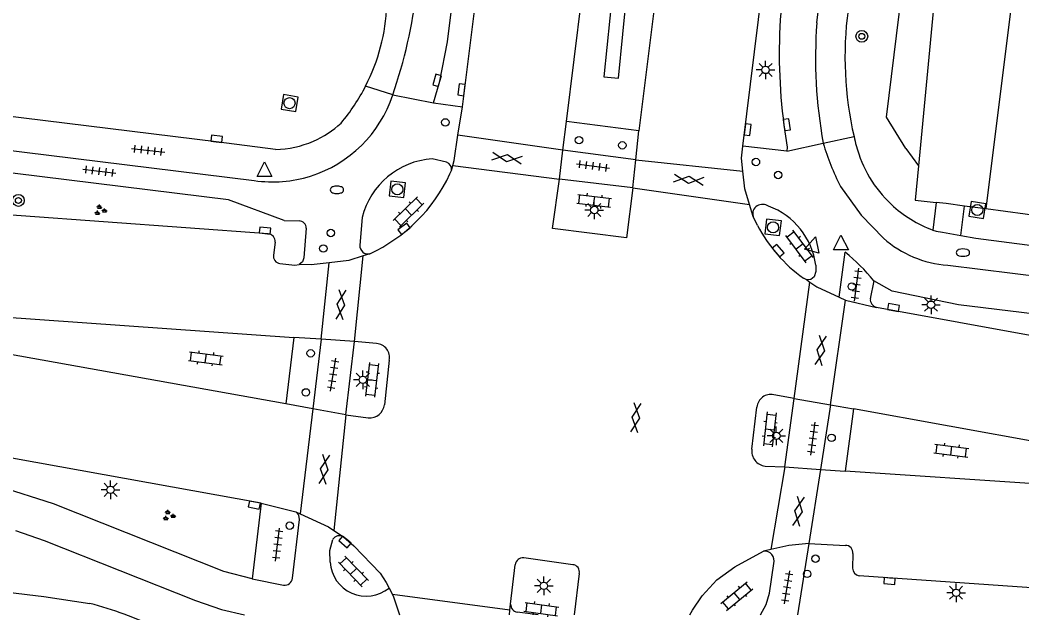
# Model space of a CAD drawing. Extents: x 131000 to 133014, y 396499 to 399001.
# Drawn here: x 131618.1 to 131685.7, y 397000.1 to 397040.1 of the extents above; entities that cross this region are included whole.
import ezdxf

# ---------------------------------------------------------------- set-up
doc = ezdxf.new("R2010")
doc.units = 0
for name, color, linetype in [('gg-afsc-hekwerk', 7, 'Continuous'), ('gg-knt-verharding', 7, 'Continuous'), ('gg-knt-verharding nz', 7, 'Continuous'), ('gt-grn-groengrens', 7, 'Continuous'), ('gt-grn-vlakafsluiter', 7, 'Continuous'), ('gt-grn-weggrens', 7, 'Continuous'), ('gt-symb-boom', 7, 'Continuous'), ('gt-symb-brandkraan', 7, 'Continuous'), ('gt-symb-drukknoppaal', 7, 'Continuous'), ('gt-symb-gesloten verharding', 7, 'Continuous'), ('gt-symb-groenvak', 7, 'Continuous'), ('gt-symb-klinker verharding', 7, 'Continuous'), ('gt-symb-kolk', 7, 'Continuous'), ('gt-symb-lichtmast', 7, 'Continuous'), ('gt-symb-rioolschacht', 7, 'Continuous'), ('gt-symb-tegel verharding', 7, 'Continuous'), ('gt-symb-verkeersregelinstallatiepaal', 7, 'Continuous'), ('gt-symb-waterafsluiter', 7, 'Continuous')]:
    doc.layers.add(name, color=color, linetype=linetype)

# ---------------------------------------------------------------- blocks, each defined once
blk = doc.blocks.new('gt0-VIPAAL')
at = {"layer": 'gt-symb-verkeersregelinstallatiepaal'}
blk.add_circle((0, 0), 0.25, dxfattribs=at)
blk = doc.blocks.new('gt0-GESVH1')
at = {"layer": 'gt-symb-gesloten verharding'}
for p, q in [((-0.992, -0.261), (0.008, 0.239)), ((0.008, -0.261), (-0.992, 0.239)), ((0.008, 0.239), (1.008, -0.261)), ((1.008, 0.239), (0.008, -0.261))]:
    blk.add_line(p, q, dxfattribs=at)
blk = doc.blocks.new('gt0-TEG1')
at = {"layer": 'gt-symb-tegel verharding'}
for p, q in [((-1.125, 0), (1.125, 0)), ((-0.9, -0.25), (-0.9, 0.25)), ((-0.45, -0.25), (-0.45, 0.25)), ((0, -0.25), (0, 0.25)), ((0.45, -0.25), (0.45, 0.25)), ((0.9, -0.25), (0.9, 0.25))]:
    blk.add_line(p, q, dxfattribs=at)
blk = doc.blocks.new('gt0-KL1')
at = {"layer": 'gt-symb-klinker verharding'}
for p, q in [((-1.15, 0.3), (1.15, 0.3)), ((-1, -0.3), (-1, 0.3)), ((-0.5, 0.3), (-0.5, 0.45)), ((0, -0.3), (0, 0.3)), ((0.5, 0.3), (0.5, 0.45)), ((1, -0.3), (1, 0.3)), ((-1.15, -0.3), (1.15, -0.3)), ((-0.5, -0.45), (-0.5, -0.3)), ((0.5, -0.45), (0.5, -0.3))]:
    blk.add_line(p, q, dxfattribs=at)
blk = doc.blocks.new('gt0-LMAST')
at = {"layer": 'gt-symb-lichtmast'}
for p, q in [((-0.182, 0.173), (-0.447, 0.438)), ((-0.005, 0.246), (-0.005, 0.621)), ((0.172, 0.173), (0.437, 0.438)), ((-0.255, -0.004), (-0.63, -0.004)), ((-0.182, -0.181), (-0.447, -0.446)), ((-0.005, -0.254), (-0.005, -0.629)), ((0.437, -0.446), (0.172, -0.181)), ((0.245, -0.004), (0.62, -0.004))]:
    blk.add_line(p, q, dxfattribs=at)
blk.add_circle((-0.005, -0.004), 0.25, dxfattribs=at)
blk = doc.blocks.new('gt0-KOLK')
at = {"layer": 'gt-symb-kolk'}
blk.add_lwpolyline([(0, 0), (0.375, 0), (0.375, 0.4), (-0.375, 0.4), (-0.375, 0), (0, 0)], dxfattribs=at)
blk = doc.blocks.new('gt0-DPAAL')
at = {"layer": 'gt-symb-drukknoppaal'}
blk.add_circle((0, 0), 0.25, dxfattribs=at)
blk = doc.blocks.new('gt0-BR')
at = {"layer": 'gt-symb-brandkraan'}
for centre, radius, start, end in [((-0.244, 0), 0.206, 107.56694, 252.43307), ((0.599, -2.664), 3, 106.89205, 107.56694), ((0, -0.691), 0.938, 73.10799, 106.89205), ((-0.599, -2.664), 3, 72.43309, 73.10799), ((0.244, 0), 0.206, 287.56695, 72.43309), ((0.599, 2.664), 3, 252.43307, 253.10797), ((0, 0.691), 0.938, 253.10797, 286.89206), ((-0.599, 2.664), 3, 286.89206, 287.56695)]:
    blk.add_arc(centre, radius, start, end, dxfattribs=at)
blk = doc.blocks.new('gt0-RS')
at = {"layer": 'gt-symb-rioolschacht'}
blk.add_lwpolyline([(-0.5, -0.5), (0.5, -0.5), (0.5, 0.5), (-0.5, 0.5)], close=True, dxfattribs=at)
blk.add_circle((0, 0), 0.375, dxfattribs=at)
blk = doc.blocks.new('gt0-WAFSL')
at = {"layer": 'gt-symb-waterafsluiter'}
for p, q in [((-0.5, -0.333), (0, 0.667)), ((0, 0.667), (0.5, -0.333)), ((0.5, -0.333), (-0.5, -0.333))]:
    blk.add_line(p, q, dxfattribs=at)
blk = doc.blocks.new('gt0-GRVAK')
at = {"layer": 'gt-symb-groenvak'}
for p, q in [((-0.11, 0.189), (-0.228, 0.24)), ((-0.182, 0.153), (0.088, 0.153)), ((-0.091, 0.211), (-0.156, 0.322)), ((-0.047, 0.214), (-0.047, 0.393)), ((-0.004, 0.211), (0.061, 0.322)), ((0.015, 0.189), (0.133, 0.24)), ((0.262, -0.052), (0.197, 0.059)), ((0.305, -0.049), (0.305, 0.13)), ((0.349, -0.052), (0.414, 0.059)), ((-0.245, -0.228), (-0.363, -0.177)), ((-0.318, -0.264), (-0.047, -0.264)), ((-0.226, -0.206), (-0.291, -0.095)), ((-0.183, -0.203), (-0.183, -0.024)), ((-0.139, -0.206), (-0.074, -0.095)), ((-0.12, -0.228), (-0.002, -0.177)), ((0.243, -0.074), (0.125, -0.023)), ((0.17, -0.11), (0.441, -0.11)), ((0.368, -0.074), (0.486, -0.023))]:
    blk.add_line(p, q, dxfattribs=at)
blk = doc.blocks.new('gt0-BOOM')
at = {"layer": 'gt-symb-boom'}
for radius in [0.4, 0.2]:
    blk.add_circle((0, 0), radius, dxfattribs=at)

msp = doc.modelspace()

# ---------------------------------------------------------------- linework, layer by layer
at = {"layer": 'gg-afsc-hekwerk'}
msp.add_lwpolyline([(131677.911, 397031.442), (131676.591, 397033.568), (131681.364, 397072.341), (131683.29, 397074)], dxfattribs=at)
at = {"layer": 'gg-knt-verharding'}
for p, q in [((131655, 397033.279), (131668.87, 397145.099)), ((131647.987, 397034.254), (131656.406, 397101.621)), ((131664.625, 397070.775), (131659.89, 397032.634)), ((131680.176, 397045.088), (131678.754, 397030.293)), ((131643.28, 397035.065), (131646.029, 397034.524)), ((131646.029, 397034.524), (131647.987, 397034.254)), ((131647.685, 397032.34), (131647.987, 397034.254)), ((131654.766, 397031.345), (131655, 397033.279)), ((131659.89, 397032.634), (131655, 397033.279)), ((131659.677, 397030.683), (131659.89, 397032.634)), ((131610.092, 397032.239), (131633.94, 397029.291)), ((131654.53, 397029.38), (131654.766, 397031.345)), ((131669.865, 397031.27), (131666.9, 397031.62)), ((131669.865, 397031.27), (131672.331, 397031.808)), ((131646.91, 397030.53), (131645.95, 397030.75)), ((131659.48, 397028.79), (131659.677, 397030.683)), ((131647.143, 397029.736), (131647.243, 397029.96)), ((131647.243, 397029.96), (131647.331, 397030.302)), ((131659.48, 397028.79), (131654.53, 397029.38)), ((131667.595, 397026.87), (131667.352, 397027.684)), ((131679.948, 397027.817), (131679.73, 397025.956)), ((131681.623, 397025.588), (131681.871, 397027.573)), ((131683.306, 397027.377), (131681.871, 397027.573)), ((131698.007, 397025.373), (131683.306, 397027.377)), ((131635.961, 397026.592), (131636.97, 397026.57)), ((131641.22, 397026.8), (131641.07, 397024.94)), ((131667.9, 397026.27), (131667.595, 397026.87)), ((131680.382, 397025.804), (131681.623, 397025.588)), ((131681.623, 397025.588), (131682.631, 397025.413)), ((131635.34, 397025.14), (131635.24, 397024.27)), ((131641.746, 397024.359), (131641.29, 397024.209)), ((131680.73, 397023.59), (131737.96, 397016.5)), ((131671.224, 397022.594), (131670.99, 397022.71)), ((131671.224, 397022.594), (131671.436, 397022.445)), ((131675.74, 397022.54), (131675.51, 397021.32)), ((131673.418, 397021.417), (131673.835, 397021.225)), ((131673.835, 397021.225), (131675.92, 397020.74)), ((131604.61, 397020.96), (131636.617, 397018.72)), ((131636.08, 397014.24), (131604.5, 397019.87)), ((131636.617, 397018.72), (131636.08, 397014.24)), ((131638.464, 397018.598), (131636.617, 397018.72)), ((131640.7, 397018.45), (131638.464, 397018.598)), ((131640.11, 397013.49), (131640.7, 397018.45)), ((131642.19, 397018.3), (131640.7, 397018.45)), ((131643.05, 397017.17), (131642.72, 397014.18)), ((131670.376, 397014.595), (131668.99, 397014.85)), ((131669.73, 397009.98), (131670.376, 397014.595)), ((131670.376, 397014.595), (131672.822, 397014.163)), ((131637.895, 397013.902), (131636.08, 397014.24)), ((131640.11, 397013.49), (131637.895, 397013.902)), ((131667.52, 397011.19), (131667.86, 397014.02)), ((131672.822, 397014.163), (131674.37, 397013.89)), ((131674.37, 397013.89), (131673.81, 397009.7)), ((131702.7, 397008.78), (131674.37, 397013.89)), ((131640.11, 397013.49), (131641.63, 397013.29)), ((131668.41, 397010.04), (131669.73, 397009.98)), ((131669.73, 397009.98), (131672.141, 397009.815)), ((131672.141, 397009.815), (131673.81, 397009.7)), ((131702.61, 397007.75), (131673.81, 397009.7)), ((131634.41, 397007.531), (131633.81, 397002.443)), ((131634.41, 397007.531), (131636.747, 397006.952)), ((131636.747, 397006.952), (131637.036, 397006.82)), ((131639.312, 397005.702), (131639.959, 397005.264)), ((131668.802, 397004.416), (131668.305, 397004.304)), ((131671.36, 397004.82), (131670.606, 397000)), ((131671.36, 397004.82), (131673.83, 397004.69)), ((131655.43, 397003.39), (131652.12, 397003.86)), ((131674.33, 397004.14), (131674.31, 397003.15)), ((131651.235, 397000.74), (131651.55, 397003.39)), ((131633.81, 397002.443), (131635.92, 397002.02)), ((131655.86, 397002.79), (131655.524, 397000)), ((131643.036, 397001.818), (131643.26, 397001.388)), ((131651.164, 397000), (131651.194, 397000.316)), ((131651.194, 397000.316), (131651.235, 397000.74)), ((131653.096, 397000), (131651.69, 397000.18))]:
    msp.add_line(p, q, dxfattribs=at)
for points in [[(131671.897, 397039.924), (131678.07, 397089.98), (131682.604, 397126.324), (131684.853, 397142.241), (131685.292, 397147.687)], [(131646.029, 397034.524), (131646.473, 397035.992), (131646.975, 397038.641), (131651.132, 397071.966), (131654.486, 397098.638), (131660.271, 397146.067)], [(131666.9, 397031.62), (131669.812, 397055.07), (131672.194, 397074.417), (131675.029, 397096.746), (131678.019, 397121.169), (131680.811, 397143.562)], [(131635.377, 397031.394), (131631.371, 397031.904), (131611.063, 397034.404), (131592.596, 397036.64), (131573.352, 397039.028), (131571.859, 397039.191)], [(131669.68, 397033.03), (131669.901, 397031.544), (131669.865, 397031.27)], [(131647.331, 397030.302), (131647.418, 397030.644), (131647.685, 397032.34)], [(131666.909, 397029.93), (131666.816, 397030.803), (131666.9, 397031.62)], [(131635.961, 397026.592), (131632.207, 397027.996), (131612.315, 397030.444)], [(131667.352, 397027.684), (131667.036, 397028.743), (131666.909, 397029.93)], [(131678.754, 397030.293), (131678.531, 397027.972), (131679.948, 397027.817)], [(131659.48, 397028.79), (131659.06, 397025.42), (131654.07, 397026.05), (131654.53, 397029.38)], [(131673.49, 397028.9), (131674.89, 397026.96), (131676.395, 397025.4)], [(131634.88, 397025.7), (131612.633, 397027.306), (131608.626, 397027.558)], [(131681.871, 397027.573), (131680.624, 397027.743), (131679.948, 397027.817)], [(131637.445, 397026.076), (131637.28, 397024.08), (131637.194, 397023.806), (131636.974, 397023.621)], [(131679.73, 397025.956), (131679.942, 397025.881), (131680.382, 397025.804)], [(131682.631, 397025.413), (131698.552, 397023.344), (131750.671, 397016.963)], [(131641.29, 397024.209), (131640.322, 397023.891), (131638.992, 397023.745)], [(131635.67, 397023.7), (131636.67, 397023.59), (131636.974, 397023.621)], [(131638.992, 397023.745), (131637.785, 397023.612), (131636.974, 397023.621)], [(131671.83, 397023.59), (131671.83, 397023.15), (131671.71, 397022.8), (131671.498, 397022.623), (131671.224, 397022.594)], [(131726.001, 397015.497), (131681.45, 397020.92), (131676.98, 397021.84), (131675.74, 397022.54)], [(131671.436, 397022.445), (131671.908, 397022.114), (131673.418, 397021.417)], [(131717.796, 397013.326), (131717.07, 397013.41), (131709.75, 397014.58), (131675.92, 397020.74)], [(131634.41, 397007.531), (131596.37, 397014.39), (131591.405, 397015.093)], [(131633.81, 397002.443), (131631.88, 397002.93), (131620.39, 397007.5), (131616.71, 397008.66), (131612.97, 397009.62), (131593.08, 397013.4), (131591.2, 397014.04)], [(131636.51, 397002.48), (131636.99, 397006.44), (131636.94, 397006.73), (131636.747, 397006.952)], [(131637.036, 397006.82), (131638.949, 397005.948), (131639.312, 397005.702)], [(131617.822, 397005.687), (131619.77, 397005.03), (131629.97, 397000.98), (131631.73, 397000.36), (131633.281, 397000)], [(131639.06, 397003.56), (131639.04, 397004.34), (131639.24, 397005.1)], [(131639.959, 397005.264), (131640.66, 397004.67), (131642.43, 397002.82), (131642.837, 397002.199), (131643.036, 397001.818)], [(131663.335, 397000), (131663.51, 397000.33), (131664.17, 397001.3), (131665.15, 397002.36), (131666.36, 397003.24), (131668.305, 397004.304)], [(131671.36, 397004.82), (131670.02, 397004.689), (131668.802, 397004.416)], [(131668.092, 397000), (131668.476, 397000.702), (131668.7, 397001.47), (131668.99, 397003.48)], [(131712.052, 397000), (131710.64, 397000.15), (131674.76, 397002.63)], [(131617.306, 397001.549), (131619.743, 397001.249), (131622.848, 397000.774)], [(131643.26, 397001.388), (131643.346, 397001.223), (131643.745, 397000)]]:
    msp.add_lwpolyline(points, dxfattribs=at)
for centre, radius, start, end in [((131612.199, 397045.916), 32.92, 340.755, 353.48407), ((131629.7, 397041.673), 13.203, 332.92961, 357.51999), ((131697.777, 397037.639), 23.979, 172.46829, 192.96069), ((131705.86, 397037.833), 36.497, 175.66472, 187.56214), ((131704.008, 397037.572), 32.197, 175.80997, 190.31194), ((131629.696, 397041.674), 13.207, 319.91683, 332.93653), ((131635.178, 397037.731), 8.53, 287.44549, 341.78476), ((131635.287, 397038.013), 6.62, 293.50987, 312.9757), ((131698.089, 397037.711), 24.299, 192.96061, 194.45331), ((131635.287, 397038.015), 6.622, 270.78235, 293.50838), ((131688.331, 397036.5), 16.674, 196.3436, 207.11648), ((131682.603, 397033.76), 8.317, 194.72303, 226.88027), ((131646.28, 397025.548), 5.213, 93.6292, 166.10098), ((131646.723, 397030.039), 0.526, 351.40071, 69.18713), ((131635.176, 397037.73), 8.529, 261.66881, 287.46103), ((131637.067, 397034.452), 11.125, 294.87039, 334.91689), ((131668.221, 397027.044), 0.649, 122.6812, 195.51065), ((131668.23, 397026.922), 0.759, 57.25957, 118.27808), ((131666.955, 397022.94), 4.918, 7.5987, 69.96689), ((131682.597, 397033.756), 8.31, 226.891, 249.819), ((131636.962, 397026.087), 0.483, 358.71431, 89.03908), ((131677.029, 397031.072), 10.315, 207.74808, 234.16641), ((131634.846, 397025.203), 0.498, 352.72462, 86.0767), ((131681.221, 397030.861), 7.288, 228.53624, 266.1396), ((131641.607, 397024.881), 0.54, 173.69873, 284.9453), ((131635.731, 397024.193), 0.497, 171.06795, 262.99283), ((131676.053, 397021.269), 0.545, 174.62412, 255.88859), ((131642.131, 397017.363), 0.939, 348.13472, 86.41204), ((131668.793, 397013.934), 0.937, 77.84955, 174.746), ((131641.728, 397014.282), 0.997, 264.3411, 354.12312), ((131668.524, 397011.048), 1.014, 171.92305, 263.55046), ((131639.686, 397004.802), 0.537, 59.47322, 146.22485), ((131668.364, 397003.656), 0.651, 344.29229, 95.18193), ((131673.849, 397004.205), 0.485, 352.24552, 92.30186), ((131652.079, 397003.33), 0.532, 85.52888, 173.48647), ((131641.497, 397003.713), 2.442, 183.60277, 309.07802), ((131655.402, 397002.916), 0.475, 344.58058, 86.67524), ((131674.875, 397003.185), 0.567, 183.50454, 258.24027), ((131636.01, 397002.514), 0.502, 259.71587, 356.16844), ((131616.267, 396975.558), 26.061, 64.6645, 75.37331), ((131651.79, 397000.726), 0.555, 178.53743, 259.65028)]:
    msp.add_arc(centre, radius, start, end, dxfattribs=at)
at = {"layer": 'gg-knt-verharding nz'}
for p, q in [((131685.424, 397044.429), (131683.306, 397027.377)), ((131654.766, 397031.345), (131647.685, 397032.34)), ((131659.677, 397030.683), (131654.766, 397031.345)), ((131659.677, 397030.683), (131666.909, 397029.93)), ((131647.331, 397030.302), (131654.53, 397029.38)), ((131659.48, 397028.79), (131667.352, 397027.684)), ((131640.7, 397018.45), (131641.29, 397024.209)), ((131673.418, 397021.417), (131673.818, 397024.457)), ((131638.464, 397018.598), (131638.992, 397023.745)), ((131670.376, 397014.595), (131671.436, 397022.445)), ((131672.822, 397014.163), (131673.835, 397021.225)), ((131638.464, 397018.598), (131637.895, 397013.902)), ((131637.895, 397013.902), (131637.036, 397006.82)), ((131672.822, 397014.163), (131672.141, 397009.815)), ((131640.11, 397013.49), (131639.312, 397005.702)), ((131669.73, 397009.98), (131668.802, 397004.416)), ((131672.141, 397009.815), (131671.36, 397004.82)), ((131651.194, 397000.316), (131643.26, 397001.388))]:
    msp.add_line(p, q, dxfattribs=at)
msp.add_arc((131665.464, 397014.16), 13.26, 39.19943, 50.94982, dxfattribs=at)
at = {"layer": 'gt-grn-groengrens'}
msp.add_lwpolyline([(131657.53, 397036.277), (131658.521, 397036.194), (131659.107, 397042.146), (131658.132, 397042.248), (131657.53, 397036.277)], dxfattribs=at)
at = {"layer": 'gt-grn-vlakafsluiter'}
msp.add_line((131677.911, 397031.442), (131678.754, 397030.293), dxfattribs=at)
at = {"layer": 'gt-grn-weggrens'}
for p, q in [((131643.28, 397035.065), (131641.456, 397035.665)), ((131672.331, 397031.808), (131674.409, 397032.261))]:
    msp.add_line(p, q, dxfattribs=at)

# ---------------------------------------------------------------- block references
at = {"layer": 'gt-symb-boom'}
for p in [(131674.935, 397039.015), (131618.025, 397027.95)]:
    msp.add_blockref('gt0-BOOM', p, dxfattribs=at)
at = {"layer": 'gt-symb-brandkraan'}
for p in [(131639.519, 397028.666), (131681.76, 397024.431)]:
    msp.add_blockref('gt0-BR', p, dxfattribs=at)
at = {"layer": 'gt-symb-drukknoppaal'}
for p in [(131669.294, 397029.668), (131639.104, 397025.755), (131671.251, 397002.769)]:
    msp.add_blockref('gt0-DPAAL', p, dxfattribs=at)
at = {"layer": 'gt-symb-gesloten verharding'}
for p, rotation in [((131651.009, 397030.793), 172.00768607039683), ((131663.253, 397029.355), -5.967037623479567), ((131639.776, 397020.918), 84.14690870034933), ((131672.172, 397017.841), -98.16250946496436), ((131659.678, 397013.299), 83.16632765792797), ((131638.655, 397009.817), 83.10945167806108), ((131670.645, 397006.984), 81.14057068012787)]:
    msp.add_blockref('gt0-GESVH1', p, dxfattribs=dict(at, rotation=rotation))
at = {"layer": 'gt-symb-groenvak'}
for p in [(131623.535, 397027.287), (131628.16, 397006.699)]:
    msp.add_blockref('gt0-GRVAK', p, dxfattribs=at)
at = {"layer": 'gt-symb-klinker verharding'}
for p, rotation in [((131644.348, 397027.175), 44.10862415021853), ((131656.875, 397027.924), -6.833672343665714), ((131670.736, 397024.844), 126.86989764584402), ((131630.671, 397017.303), -7.181878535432), ((131641.889, 397015.852), -96.71987988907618), ((131668.723, 397012.518), -96.71987988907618), ((131680.975, 397011.077), -7.181878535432), ((131640.631, 397002.934), -46.05341047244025), ((131666.512, 397001.271), 39.40224128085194), ((131653.313, 397000.394), -8.049061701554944)]:
    msp.add_blockref('gt0-KL1', p, dxfattribs=dict(at, rotation=rotation))
at = {"layer": 'gt-symb-kolk'}
for p, rotation in [((131646.473, 397035.992), 73.19645197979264), ((131648.128, 397035.386), 82.8749836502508), ((131669.68, 397033.03), -81.54573827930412), ((131667.036, 397032.741), -97.06814005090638), ((131631.371, 397031.904), -7.238726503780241), ((131634.65, 397025.717), -5.967037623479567), ((131644.172, 397025.881), 37.28225519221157), ((131669.139, 397024.441), -49.90831919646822), ((131677.037, 397020.538), -10.433024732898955), ((131633.983, 397007.609), 168.99333582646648), ((131640.182, 397005.08), 139.6660339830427), ((131676.813, 397002.49), 175.8694613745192)]:
    msp.add_blockref('gt0-KOLK', p, dxfattribs=dict(at, rotation=rotation))
at = {"layer": 'gt-symb-lichtmast'}
for p in [(131668.447, 397036.753), (131656.887, 397027.308), (131641.269, 397015.856), (131669.17, 397012.08), (131624.25, 397008.444), (131653.487, 397001.972), (131681.302, 397001.501)]:
    msp.add_blockref('gt0-LMAST', p, dxfattribs=at)
at = {"layer": 'gt-symb-lichtmast', "rotation": 90}
msp.add_blockref('gt0-LMAST', (131679.602, 397020.923), dxfattribs=at)
at = {"layer": 'gt-symb-rioolschacht'}
for p, rotation in [((131636.32, 397034.509), 80.84860398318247), ((131643.59, 397028.698), 83.96999119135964), ((131682.73, 397027.309), -9.669505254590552), ((131668.948, 397026.136), -7.068140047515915)]:
    msp.add_blockref('gt0-RS', p, dxfattribs=dict(at, rotation=rotation))
at = {"layer": 'gt-symb-tegel verharding'}
for p, rotation in [((131626.78, 397031.327), -6.719879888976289), ((131656.801, 397030.277), -7.587069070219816), ((131623.49, 397029.923), -7.068140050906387), ((131674.584, 397022.267), 82.52657727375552), ((131639.26, 397016.203), 81.02737338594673), ((131671.636, 397011.883), 82.35613021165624), ((131635.519, 397004.746), 83.10945167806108), ((131669.9, 397001.856), 81.08396326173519)]:
    msp.add_blockref('gt0-TEG1', p, dxfattribs=dict(at, rotation=rotation))
at = {"layer": 'gt-symb-verkeersregelinstallatiepaal'}
for p, rotation in [((131646.832, 397033.211), -7.250137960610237), ((131655.854, 397032.014), 172.74986203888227), ((131658.774, 397031.666), 172.74986203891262), ((131667.792, 397030.544), 172.7498620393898), ((131638.6, 397024.708), -99.8537079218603), ((131674.26, 397022.148), 82.38349147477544), ((131637.744, 397017.643), -99.8537079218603), ((131637.424, 397015.007), -99.85370792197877), ((131672.896, 397011.941), 35.06209218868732), ((131636.335, 397006.024), -99.85370792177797), ((131671.807, 397003.795), 80.06540856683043)]:
    msp.add_blockref('gt0-VIPAAL', p, dxfattribs=dict(at, rotation=rotation))
at = {"layer": 'gt-symb-waterafsluiter'}
for p in [(131634.631, 397029.888), (131673.527, 397024.95)]:
    msp.add_blockref('gt0-WAFSL', p, dxfattribs=at)
at = {"layer": 'gt-symb-waterafsluiter', "rotation": -15.245070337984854}
msp.add_blockref('gt0-WAFSL', (131671.631, 397024.856), dxfattribs=at)

doc.saveas('drawing.dxf')
